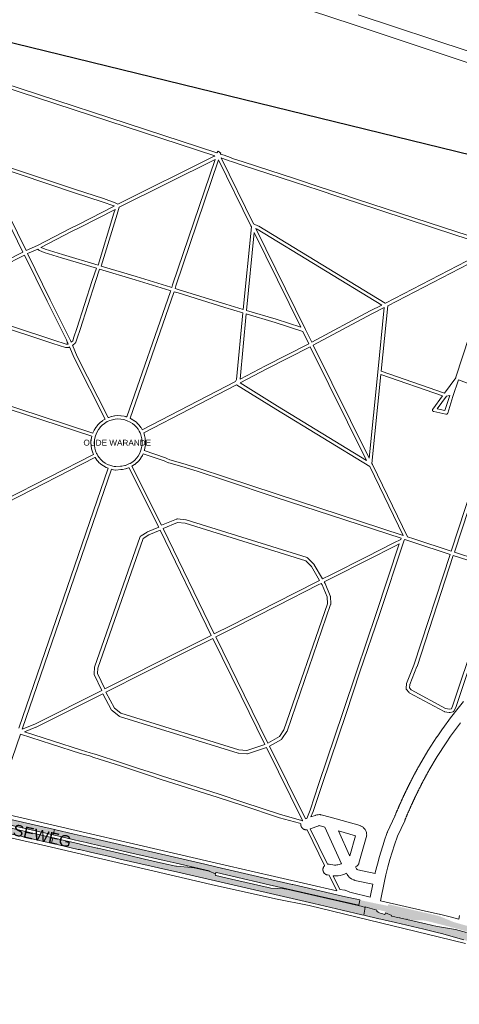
# Paper-space layout 'Layout1' of a CAD drawing. Header units: metres. Extents: x 123097 to 144122, y 392739 to 407589.
# Tile 216 of 510: x 130306 to 130832, y 396594 to 397772. Entities that reach past the tile are written whole.
import ezdxf
from ezdxf.enums import TextEntityAlignment as Align

# ---------------------------------------------------------------- set-up
doc = ezdxf.new("R2010")
doc.units = ezdxf.units.M
doc.header["$MEASUREMENT"] = 0
for name, color, linetype, lineweight in [('gs-anno-wegen algemeen tekst', 7, 'Continuous', 0), ('gs-knt-hoofdweg', 7, 'Continuous', 0), ('gs-knt-paden', 7, 'Continuous', 0), ('gs-knt-spoorlijn', 7, 'Continuous', 30), ('gs-knt-wegen algemeen', 7, 'Continuous', 0), ('ir-ARC-asfalt-hoofdwegen-te inspecteren', 5, 'Continuous', 0)]:
    doc.layers.add(name, color=color, linetype=linetype, lineweight=lineweight)
doc.styles.add('Style-Arial', font='arial.ttf')

psp = doc.layouts.get("Layout1")

# ---------------------------------------------------------------- hatches: boundary and pattern name
at = {"layer": 'ir-ARC-asfalt-hoofdwegen-te inspecteren', "linetype": 'Continuous', "lineweight": 13}
for points in [[(129923.883, 396900.225), (129922.609, 396893.788), (129991.444, 396877.957), (130084.349, 396856.591), (130092.051, 396854.82), (130092.671, 396854.391), (130092.819, 396853.651), (130092.63, 396852.92), (130100.027, 396849.63), (130100.083, 396849.885), (130121.086, 396845.123), (130122.581, 396844.923), (130139.358, 396843.884), (130140.62, 396843.711), (130190.711, 396832.082), (130266.202, 396814.72), (130269.883, 396813.874), (130272.17, 396813.348), (130346.336, 396796.281), (130347.819, 396802.643), (130275.917, 396819.179), (130269.053, 396820.758), (130266.959, 396821.24), (129992.982, 396884.316), (129976.573, 396888.094)], [(130000, 396865.64), (130090.423, 396844.781), (130105.549, 396841.288), (130122.369, 396837.404), (130147.499, 396831.611), (130193.51, 396821.041), (130215.666, 396815.945), (130263.287, 396804.993), (130268.04, 396803.9), (130269.719, 396803.513), (130329.399, 396789.788), (130336.502, 396788.154), (130344.037, 396786.421), (130345.545, 396792.878), (130271.546, 396809.909), (130269.036, 396810.468), (130139.745, 396840.231), (130099.98, 396849.42), (130100.027, 396849.63), (130092.63, 396852.92), (130092.431, 396852.15), (130091.984, 396851.516), (130091.214, 396851.418), (130072.555, 396855.712), (130000, 396872.407), (129921.932, 396890.371), (129920.65, 396883.877)], [(130712.919, 396718.438), (130712.988, 396718.606), (130692.176, 396723.2), (130632.915, 396736.885), (130632.171, 396737.057), (130602.423, 396743.927), (130557.69, 396754.257), (130542.236, 396757.826), (130527.44, 396761.235), (130389.139, 396793.135), (130371.319, 396797.238), (130347.819, 396802.643), (130346.336, 396796.281), (130371.089, 396790.585), (130377.908, 396789.016), (130380.375, 396788.438), (130387.306, 396786.84), (130391.833, 396785.796), (130399.37, 396784.058), (130400.478, 396783.803), (130407.847, 396782.104), (130436.774, 396775.435), (130456.268, 396770.94), (130479.082, 396765.701), (130493.46, 396762.4), (130532.841, 396753.295), (130532.788, 396753.04), (130540.242, 396749.79), (130540.41, 396750.529), (130540.844, 396751.147), (130541.588, 396751.273), (130560.274, 396746.968), (130604.349, 396736.814), (130711.61, 396712.116)], [(130345.545, 396792.878), (130344.037, 396786.421), (130375.89, 396779.095), (130377.605, 396778.7), (130390.677, 396775.695), (130415.43, 396770.003), (130426.342, 396767.494), (130451.039, 396761.816), (130467.093, 396758.124), (130472.15, 396756.962), (130495.278, 396751.635), (130631.886, 396720.183), (130657.79, 396714.214), (130692, 396706.318), (130715.39, 396700.919), (130717.732, 396700.369), (130719.406, 396709.802), (130718.31, 396710.05), (130716.242, 396710.54), (130627.336, 396730.983), (130622.387, 396731.655), (130606.425, 396732.835), (130603.533, 396733.385), (130559.42, 396743.566), (130540.837, 396747.855), (130540.192, 396748.285), (130540.073, 396749.051), (130540.242, 396749.79), (130532.788, 396753.04), (130532.735, 396752.784), (130513.178, 396757.288), (130511.683, 396757.527), (130493.7, 396758.834), (130492.709, 396758.993), (130478.307, 396762.272), (130455.489, 396767.517), (130436.052, 396772.004), (130399.689, 396780.399), (130398.61, 396780.648), (130379.614, 396785.033), (130377.093, 396785.617)], [(130735.905, 396696.105), (130737.995, 396695.614), (130755.783, 396691.487), (130789.498, 396683.674), (130804.038, 396680.121), (130812.222, 396677.922), (130824.831, 396674.426), (130837.409, 396670.732), (130850.276, 396666.495), (130864.799, 396661.406), (130877.104, 396656.919), (130889.805, 396652.114), (130902.066, 396647.098), (130914.471, 396641.887), (130923.459, 396637.931), (130924.477, 396637.384), (130997.84, 396598.45), (131002.401, 396595.678), (131005.677, 396593.687), (131012.235, 396599.469), (131010.495, 396601.916), (131009.371, 396603.819), (131009.198, 396604.779), (131009.643, 396605.647), (131010.523, 396606.067), (131011.478, 396605.867), (130996.031, 396616.654), (130995.52, 396615.821), (130994.604, 396615.481), (130992.422, 396615.625), (130990.267, 396615.999), (130988.415, 396616.51), (130986.654, 396617.279), (130983.675, 396618.801), (130968.911, 396626.85), (130964.649, 396629.046), (130958.02, 396632.461), (130946.792, 396638.068), (130935.622, 396643.322), (130924.585, 396648.372), (130912.563, 396653.598), (130900.523, 396658.653), (130897.74, 396659.769), (130888.438, 396663.352), (130879.044, 396666.744), (130869.288, 396670.189), (130859.84, 396673.446), (130850.365, 396676.56), (130846.557, 396677.705), (130840.776, 396679.444), (130827.255, 396683.167), (130808.184, 396686.294), (130805.697, 396686.851), (130791.82, 396690.015), (130769.398, 396695.155), (130769.505, 396695.636), (130769.407, 396695.658), (130769.3, 396695.177), (130760.51, 396697.148), (130760.612, 396697.634), (130760.514, 396697.656), (130760.412, 396697.171), (130750.979, 396699.302), (130751.107, 396699.802), (130743.593, 396703.007), (130743.3, 396701.728), (130743.055, 396701.409), (130742.664, 396701.317), (130740.699, 396701.782), (130738.519, 396702.466), (130736.583, 396703.173), (130734.871, 396704.056), (130733.388, 396705.286), (130733.199, 396705.713), (130733.232, 396706.179), (130719.504, 396710.292), (130719.406, 396709.802), (130717.732, 396700.369)]]:
    psp.add_hatch(color=5, dxfattribs=at).paths.add_polyline_path(points, flags=0)
h = psp.add_hatch(color=5, dxfattribs=at)
h.paths.add_polyline_path([(131016.479, 396602.944), (131013.167, 396604.845), (131011.478, 396605.867), (130996.031, 396616.654), (130995.919, 396617.625), (130995.231, 396618.319), (130988.849, 396621.601), (130982.981, 396624.619), (130968.636, 396631.685), (130966.412, 396632.733), (130954.157, 396638.505), (130941.363, 396644.181), (130927.548, 396650.084), (130913.639, 396655.749), (130896.666, 396662.257), (130880.734, 396667.944), (130878.644, 396668.654), (130856.988, 396675.868), (130846.942, 396678.958), (130835.854, 396682.224), (130826.18, 396684.927), (130816.498, 396687.513), (130806.476, 396690.074), (130792.671, 396693.46), (130789.689, 396693.984), (130779.333, 396694.213), (130774.378, 396694.643), (130769.505, 396695.636), (130769.407, 396695.658), (130760.612, 396697.634), (130760.514, 396697.656), (130751.107, 396699.802), (130743.593, 396703.007), (130743.845, 396704.107), (130743.785, 396704.513), (130743.449, 396704.75), (130738.746, 396705.815), (130736.738, 396706.288), (130734.403, 396706.81), (130733.691, 396706.729), (130733.232, 396706.179), (130719.504, 396710.292), (130718.411, 396710.557), (130716.351, 396711.024), (130711.61, 396712.116), (130712.919, 396718.438), (130731.452, 396714.47), (130731.557, 396714.449), (130746.632, 396711.447), (130746.944, 396713.396), (130806.546, 396699.583), (130808.707, 396698.921), (130824.409, 396692.4), (130826.327, 396691.772), (130842.382, 396687.192), (130852.533, 396684.206), (130868.652, 396679.068), (130885.282, 396673.486), (130898.296, 396668.801), (130911.225, 396663.85), (130916.374, 396661.817), (130922.551, 396659.378), (130935.229, 396654.231), (130949.65, 396647.908), (130956.651, 396644.688), (130971.638, 396637.595), (130986.013, 396630.531), (130987.595, 396629.729), (130996.179, 396625.379), (130998.055, 396624.834), (131000, 396624.651), (131002.111, 396624.869), (131004.134, 396625.512), (131011.221, 396628.594), (131015.678, 396630.393), (131020.207, 396632.001), (131031.672, 396623.751), (131031.278, 396623.735), (131029.27, 396622.539), (131027.744, 396620.768), (131026.859, 396618.604), (131026.706, 396616.272), (131026.721, 396616.17), (131026.851, 396615.301), (131027.096, 396614.384), (131027.908, 396612.889), (131028.082, 396612.635)])
h.paths.add_polyline_path([(131011.526, 396618.973), (131011.187, 396619.388), (131011.349, 396619.898), (131013.906, 396622.11), (131016.899, 396623.683), (131017.574, 396623.656), (131018.072, 396623.199), (131018.157, 396622.529), (131017.789, 396621.962), (131012.058, 396619.03)], flags=16)

# ---------------------------------------------------------------- linework, layer by layer
at = {"layer": 'gs-knt-hoofdweg', "color": 7, "linetype": 'Continuous', "flags": 128}
for points in [[(130839.511, 396666.502), (130808.234, 396673.973), (130808.201, 396673.981), (130652.304, 396711.912), (130612.285, 396719.772), (130612.072, 396719.817), (130535.255, 396737.087), (130535.187, 396737.103), (130337.562, 396783.357), (130163.364, 396822.949)], [(130275.623, 396824.327), (130546.707, 396761.465), (130685.614, 396729.481)], [(130737.903, 396717.44), (130791.485, 396705.094), (130808.037, 396701.512), (130808.185, 396701.478), (130820.877, 396698.479), (130821.109, 396698.421), (130831.607, 396695.606)]]:
    psp.add_lwpolyline(points, dxfattribs=at)
at = {"layer": 'gs-knt-paden', "color": 7, "linetype": 'Continuous', "flags": 128}
for points in [[(130274.29, 397601.252), (130372.881, 397568.326), (130406.206, 397557.65), (130406.265, 397557.63), (130420.109, 397552.721), (130420.196, 397552.688), (130420.282, 397552.651), (130420.366, 397552.61), (130423.586, 397550.931), (130538.685, 397608.427), (130538.77, 397608.467), (130538.857, 397608.503), (130538.945, 397608.535), (130539.035, 397608.563), (130539.126, 397608.586), (130539.618, 397608.701), (130220.781, 397712.911)], [(130425.245, 397547.266), (130422.749, 397538.866), (130422.743, 397538.849), (130403.659, 397476.748), (130445.296, 397464.348), (130445.308, 397464.345), (130486.949, 397451.649), (130486.999, 397451.633), (130487.049, 397451.615), (130488.081, 397451.24), (130488.987, 397454.317), (130489.011, 397454.393), (130539.765, 397604.473), (130425.245, 397547.266)], [(130492.831, 397453.14), (130491.909, 397450.009), (130496.723, 397448.665), (130496.781, 397448.648), (130552.75, 397431.159), (130573.614, 397425.008), (130583.202, 397523.883), (130582.603, 397525.103), (130543.845, 397603.99), (130492.833, 397453.147), (130492.832, 397453.143), (130492.831, 397453.14)], [(130547.203, 397606.273), (130585.901, 397527.506), (130591.86, 397524.686), (130591.923, 397524.655), (130591.984, 397524.621), (130592.045, 397524.586), (130743.439, 397432.446), (130743.711, 397432.585), (130872.993, 397499.458)], [(130871.299, 397499.971), (130827.656, 397513.936), (130827.642, 397513.94), (130709.08, 397552.87), (130686.807, 397560.154), (130686.801, 397560.156), (130664.397, 397567.568), (130634.956, 397577.408), (130572.086, 397597.749), (130572.071, 397597.754), (130559.375, 397601.976), (130559.283, 397602.009), (130556.776, 397602.98), (130549.297, 397605.608), (130547.203, 397606.273)], [(130257.273, 397601.071), (130230.116, 397520.69), (130220.441, 397492.052), (130205.283, 397443.876), (130204.482, 397440.207), (130310.031, 397493.658), (130257.273, 397601.071)], [(130261.777, 397601.02), (130313.658, 397495.393), (130327.228, 397501.508), (130367.127, 397522.158), (130367.156, 397522.173), (130376.383, 397526.76), (130419.188, 397548.69), (130418.633, 397548.98), (130404.95, 397553.831), (130371.643, 397564.502), (130371.619, 397564.51), (130273.03, 397597.435), (130261.777, 397601.02)], [(130357.12, 397490.607), (130399.806, 397477.895), (130418.898, 397540.021), (130420.302, 397544.744), (130378.205, 397523.177), (130378.184, 397523.166), (130368.96, 397518.58), (130331.482, 397499.183), (130331.701, 397498.966), (130336.732, 397497.122), (130357.113, 397490.608), (130357.117, 397490.608), (130357.12, 397490.607)], [(130588.748, 397521.711), (130647.991, 397401.129), (130647.998, 397401.115), (130655.406, 397385.727), (130725.443, 397423.266), (130725.479, 397423.284), (130739.233, 397430.301), (130590.045, 397521.097), (130588.748, 397521.711)], [(130577.541, 397423.851), (130612.971, 397413.406), (130613.037, 397413.385), (130642.266, 397403.665), (130586.575, 397517.017), (130577.541, 397423.851)], [(130366.709, 397387.72), (130367.614, 397385.906), (130369.535, 397387.536), (130370.984, 397391.771), (130374.52, 397402.321), (130392.803, 397459.705), (130392.816, 397459.746), (130397.798, 397474.299), (130355.95, 397486.761), (130355.912, 397486.772), (130335.468, 397493.305), (130335.388, 397493.333), (130329.907, 397495.342), (130329.818, 397495.377), (130329.731, 397495.416), (130329.646, 397495.46), (130329.562, 397495.507), (130329.482, 397495.558), (130329.403, 397495.613), (130329.328, 397495.672), (130329.255, 397495.734), (130329.186, 397495.8), (130327.671, 397497.298), (130315.433, 397491.784), (130342.553, 397436.702), (130365.646, 397390.296), (130365.677, 397390.231), (130365.705, 397390.164), (130366.706, 397387.726), (130366.707, 397387.723), (130366.709, 397387.72)], [(130364.195, 397383.754), (130363.077, 397385.995), (130363.046, 397386.061), (130363.017, 397386.129), (130362.014, 397388.57), (130338.952, 397434.915), (130338.949, 397434.922), (130311.806, 397490.051), (130204.662, 397435.792), (130205.228, 397435.038), (130346.913, 397388.107), (130361.734, 397383.579), (130363.667, 397383.49), (130364.195, 397383.754)], [(130875.669, 397496.317), (130746.521, 397429.513), (130738.703, 397351.165), (130814.232, 397324.908), (130827.676, 397343.249), (130827.951, 397344.084), (130843.914, 397392.546), (130843.923, 397392.571), (130874.589, 397481.617), (130876.359, 397495.006), (130875.669, 397496.317)], [(130412.598, 397295.928), (130415.98, 397296.979), (130416.053, 397297), (130416.126, 397297.018), (130416.2, 397297.034), (130419.682, 397297.697), (130419.757, 397297.709), (130419.832, 397297.719), (130419.907, 397297.726), (130423.441, 397297.992), (130423.516, 397297.997), (130423.592, 397297.998), (130423.667, 397297.997), (130427.21, 397297.865), (130427.286, 397297.86), (130427.361, 397297.853), (130427.436, 397297.843), (130430.94, 397297.312), (130431.005, 397297.301), (130431.07, 397297.288), (130431.134, 397297.273), (130433.106, 397296.772), (130433.193, 397296.748), (130433.278, 397296.72), (130434.334, 397296.348), (130486.691, 397446.52), (130486.943, 397447.377), (130485.726, 397447.819), (130444.142, 397460.497), (130401.653, 397473.15), (130396.627, 397458.464), (130378.346, 397401.086), (130378.337, 397401.057), (130374.794, 397390.487), (130374.79, 397390.475), (130373.159, 397385.711), (130373.125, 397385.619), (130373.086, 397385.529), (130373.043, 397385.44), (130372.996, 397385.354), (130372.945, 397385.271), (130372.89, 397385.189), (130372.83, 397385.111), (130372.768, 397385.036), (130372.701, 397384.964), (130372.631, 397384.895), (130372.558, 397384.83), (130369.481, 397382.218), (130369.406, 397382.157), (130369.362, 397382.125), (130374.883, 397368.667), (130411.907, 397295.64), (130412.59, 397295.926), (130412.593, 397295.927), (130412.598, 397295.928)], [(130565.625, 397341.107), (130573.222, 397420.933), (130551.598, 397427.308), (130551.567, 397427.317), (130495.612, 397444.801), (130490.773, 397446.152), (130490.533, 397445.337), (130490.503, 397445.243), (130438.062, 397294.83), (130439.97, 397293.931), (130440.045, 397293.894), (130440.119, 397293.854), (130440.19, 397293.811), (130443.17, 397291.922), (130443.234, 397291.88), (130443.295, 397291.836), (130443.355, 397291.789), (130446.102, 397289.575), (130446.16, 397289.526), (130446.217, 397289.475), (130446.271, 397289.422), (130448.75, 397286.912), (130448.802, 397286.857), (130448.853, 397286.8), (130448.901, 397286.742), (130451.081, 397283.967), (130451.133, 397283.897), (130451.182, 397283.825), (130451.228, 397283.751), (130452.626, 397281.397), (130452.659, 397281.338), (130452.691, 397281.278), (130452.72, 397281.217), (130452.781, 397281.087), (130564.248, 397338.84), (130565.623, 397341.102), (130565.625, 397341.107)], [(130274.36, 397316.121), (130393.616, 397277.075), (130393.623, 397277.095), (130393.651, 397277.165), (130393.681, 397277.233), (130395.174, 397280.477), (130395.207, 397280.545), (130395.242, 397280.611), (130395.279, 397280.675), (130397.124, 397283.733), (130397.16, 397283.79), (130397.198, 397283.847), (130397.238, 397283.902), (130399.051, 397286.314), (130399.093, 397286.368), (130399.137, 397286.42), (130399.5, 397286.84), (130399.537, 397286.881), (130399.574, 397286.921), (130402.052, 397289.492), (130402.105, 397289.545), (130402.16, 397289.596), (130402.217, 397289.645), (130404.967, 397291.923), (130405.027, 397291.971), (130405.089, 397292.017), (130405.153, 397292.06), (130405.218, 397292.101), (130408.27, 397293.924), (130371.261, 397366.921), (130371.226, 397366.993), (130371.194, 397367.067), (130365.852, 397380.088), (130364.995, 397379.66), (130364.911, 397379.62), (130364.825, 397379.584), (130364.737, 397379.553), (130364.649, 397379.525), (130364.559, 397379.502), (130364.468, 397379.482), (130364.376, 397379.467), (130364.283, 397379.457), (130364.19, 397379.45), (130364.097, 397379.448), (130364.004, 397379.45), (130361.296, 397379.575), (130361.213, 397379.581), (130361.129, 397379.59), (130361.046, 397379.602), (130360.964, 397379.618), (130360.882, 397379.638), (130360.802, 397379.661), (130345.716, 397384.27), (130345.671, 397384.284), (130203.367, 397431.42)], [(130734.547, 397349.991), (130742.263, 397427.334), (130727.324, 397419.713), (130657.17, 397382.112), (130724.122, 397246.988), (130734.546, 397349.984), (130734.546, 397349.988), (130734.547, 397349.991)], [(130644.745, 397398.604), (130611.802, 397409.56), (130577.15, 397419.775), (130569.716, 397341.674), (130599.993, 397357.361), (130600.003, 397357.366), (130651.843, 397383.861), (130644.745, 397398.604)], [(130720.54, 397245.165), (130653.608, 397380.248), (130601.838, 397353.789), (130569.729, 397337.153), (130614.674, 397309.102), (130721.006, 397244.309), (130720.543, 397245.158), (130720.541, 397245.162), (130720.54, 397245.165)], [(130876.827, 397323.497), (130831.102, 397340.834), (130824.296, 397320.939), (130818.084, 397300.983), (130818.053, 397300.891), (130818.018, 397300.802), (130817.979, 397300.714), (130817.935, 397300.628), (130817.888, 397300.545), (130817.836, 397300.463), (130817.781, 397300.384), (130817.722, 397300.308), (130817.659, 397300.235), (130817.593, 397300.165), (130817.524, 397300.099), (130817.451, 397300.035), (130817.376, 397299.976), (130817.298, 397299.919), (130817.217, 397299.867), (130817.134, 397299.819), (130817.048, 397299.774), (130816.961, 397299.734), (130816.871, 397299.698), (130816.78, 397299.667), (130816.688, 397299.639), (130816.595, 397299.616), (130816.5, 397299.598), (130816.405, 397299.584), (130816.309, 397299.575), (130816.213, 397299.571), (130816.117, 397299.571), (130816.02, 397299.575), (130815.925, 397299.584), (130815.829, 397299.598), (130815.735, 397299.617), (130801.483, 397302.739), (130801.388, 397302.762), (130801.295, 397302.789), (130801.203, 397302.822), (130801.113, 397302.858), (130801.024, 397302.899), (130800.938, 397302.944), (130800.854, 397302.994), (130800.772, 397303.047), (130800.693, 397303.104), (130800.617, 397303.165), (130800.544, 397303.23), (130800.475, 397303.298), (130800.408, 397303.369), (130800.346, 397303.444), (130800.286, 397303.521), (130800.231, 397303.601), (130800.18, 397303.684), (130800.132, 397303.769), (130800.089, 397303.857), (130800.051, 397303.946), (130800.016, 397304.037), (130799.986, 397304.13), (130799.961, 397304.224), (130799.94, 397304.319), (130799.924, 397304.415), (130799.912, 397304.512), (130799.905, 397304.609), (130799.903, 397304.707), (130799.906, 397304.804), (130799.913, 397304.901), (130799.925, 397304.998), (130799.942, 397305.094), (130799.963, 397305.189), (130799.989, 397305.283), (130800.019, 397305.375), (130800.054, 397305.466), (130800.093, 397305.556), (130800.137, 397305.643), (130800.184, 397305.728), (130800.236, 397305.81), (130800.292, 397305.89), (130811.746, 397321.517), (130738.29, 397347.053), (130727.533, 397240.761), (130728.144, 397239.646), (130728.161, 397239.615), (130728.19, 397239.557), (130770.198, 397152.912), (130777.751, 397150.444), (130777.757, 397150.442), (130822.251, 397135.766), (130872.878, 397290.207)], [(130612.552, 397305.688), (130565.581, 397335.003), (130454.417, 397277.407), (130455.384, 397274.494), (130455.407, 397274.421), (130455.426, 397274.347), (130455.443, 397274.273), (130456.161, 397270.839), (130456.176, 397270.764), (130456.187, 397270.689), (130456.195, 397270.613), (130456.518, 397267.121), (130456.524, 397267.045), (130456.527, 397266.968), (130456.526, 397266.892), (130456.449, 397263.386), (130456.445, 397263.295), (130456.437, 397263.203), (130456.425, 397263.113), (130455.464, 397257.099), (130455.447, 397257.008), (130455.426, 397256.919), (130455.402, 397256.83), (130455.194, 397256.149), (130480.374, 397247.564), (130480.451, 397247.536), (130482.193, 397246.861), (130482.248, 397246.839), (130482.301, 397246.816), (130485.762, 397245.237), (130501.141, 397240.894), (130501.19, 397240.88), (130519.583, 397235.18), (130519.612, 397235.171), (130553.566, 397224.083), (130553.577, 397224.079), (130612.781, 397204.363), (130764.889, 397154.647), (130724.83, 397237.271), (130612.573, 397305.675), (130612.557, 397305.684), (130612.555, 397305.686), (130612.552, 397305.688)], [(130805.36, 397306.005), (130814.794, 397303.938), (130820.466, 397322.16), (130820.478, 397322.197), (130816.594, 397321.331), (130805.36, 397306.005)], [(130288.227, 397197.074), (130394.23, 397251.617), (130393.089, 397254.46), (130393.062, 397254.531), (130393.037, 397254.604), (130393.016, 397254.677), (130392.084, 397258.07), (130392.065, 397258.143), (130392.049, 397258.218), (130392.036, 397258.293), (130391.495, 397261.771), (130391.485, 397261.847), (130391.477, 397261.922), (130391.473, 397261.998), (130391.33, 397265.514), (130391.328, 397265.59), (130391.329, 397265.666), (130391.333, 397265.742), (130391.589, 397269.252), (130391.597, 397269.338), (130391.609, 397269.423), (130391.624, 397269.507), (130392.386, 397273.248), (130273.746, 397312.092)], [(130885.701, 397314.866), (130876.692, 397288.938), (130826.072, 397134.516), (130879.704, 397117.115)], [(130426.943, 397293.852), (130423.63, 397293.975), (130420.322, 397293.726), (130417.063, 397293.106), (130413.894, 397292.122), (130411.782, 397291.195), (130410.868, 397290.793), (130407.412, 397288.729), (130404.868, 397286.621), (130402.506, 397284.17), (130402.224, 397283.844), (130400.513, 397281.568), (130398.779, 397278.695), (130397.38, 397275.655), (130396.804, 397273.911), (130396.333, 397272.485), (130395.589, 397268.831), (130395.351, 397265.564), (130395.485, 397262.276), (130395.99, 397259.024), (130396.862, 397255.852), (130398.088, 397252.798), (130398.684, 397251.694), (130399.658, 397249.893), (130401.102, 397247.768), (130403.284, 397245.321), (130405.742, 397243.124), (130408.433, 397241.22), (130411.302, 397239.644), (130415.201, 397238.147), (130417.594, 397237.472), (130418.985, 397237.169), (130421.069, 397236.927), (130426.841, 397237.43), (130428.359, 397237.622), (130431.72, 397238.231), (130432.492, 397238.419), (130434.877, 397239.344), (130436.82, 397240.264), (130438.09, 397240.865), (130441.34, 397242.875), (130443.75, 397244.802), (130445.913, 397247.006), (130447.797, 397249.453), (130449.363, 397252.09), (130450.811, 397255.556), (130451.516, 397257.87), (130452.434, 397263.612), (130452.505, 397266.865), (130452.203, 397270.129), (130451.532, 397273.337), (130450.5, 397276.448), (130450.017, 397277.491), (130449.116, 397279.433), (130447.838, 397281.586), (130445.81, 397284.169), (130443.491, 397286.516), (130440.921, 397288.587), (130438.144, 397290.348), (130434.804, 397291.921), (130432.029, 397292.898), (130430.24, 397293.352), (130426.95, 397293.852), (130426.947, 397293.852), (130426.943, 397293.852)], [(130479.036, 397243.773), (130453.834, 397252.365), (130453.018, 397250.41), (130452.979, 397250.324), (130452.937, 397250.24), (130452.891, 397250.159), (130451.191, 397247.296), (130451.149, 397247.228), (130451.104, 397247.162), (130451.056, 397247.097), (130449.025, 397244.458), (130448.975, 397244.395), (130448.922, 397244.335), (130448.867, 397244.276), (130446.534, 397241.9), (130446.477, 397241.844), (130446.417, 397241.79), (130446.355, 397241.738), (130443.755, 397239.659), (130443.691, 397239.61), (130443.625, 397239.563), (130443.557, 397239.519), (130440.375, 397237.552), (130475.766, 397166.743), (130493.832, 397174.192), (130493.917, 397174.225), (130494.004, 397174.254), (130494.092, 397174.279), (130494.181, 397174.3), (130494.271, 397174.317), (130494.361, 397174.33), (130494.452, 397174.339), (130494.544, 397174.343), (130494.635, 397174.344), (130494.726, 397174.34), (130494.817, 397174.332), (130504.761, 397173.24), (130504.856, 397173.227), (130504.951, 397173.21), (130505.045, 397173.188), (130505.138, 397173.161), (130650.002, 397128.087), (130650.089, 397128.058), (130650.173, 397128.025), (130650.257, 397127.989), (130650.338, 397127.948), (130650.418, 397127.904), (130650.496, 397127.856), (130650.571, 397127.805), (130650.644, 397127.751), (130650.714, 397127.693), (130650.782, 397127.632), (130650.847, 397127.568), (130658.195, 397120.001), (130658.252, 397119.94), (130658.307, 397119.876), (130658.359, 397119.81), (130658.408, 397119.741), (130658.454, 397119.671), (130658.498, 397119.599), (130668.268, 397102.519), (130678.262, 397107.385), (130720.898, 397129.135), (130720.911, 397129.141), (130753.84, 397145.625), (130762.019, 397149.859), (130762.468, 397151.209), (130611.527, 397200.543), (130611.516, 397200.547), (130552.312, 397220.263), (130518.378, 397231.345), (130500.024, 397237.033), (130484.522, 397241.41), (130484.448, 397241.432), (130484.376, 397241.457), (130484.304, 397241.485), (130484.234, 397241.515), (130480.686, 397243.134), (130479.04, 397243.772), (130479.036, 397243.773)], [(130396.168, 397247.895), (130396.084, 397248.05), (130290.42, 397193.681)], [(130305.233, 396924.065), (130412.036, 397235.056), (130409.734, 397235.939), (130409.65, 397235.974), (130409.567, 397236.012), (130409.486, 397236.054), (130406.397, 397237.751), (130406.331, 397237.789), (130406.267, 397237.83), (130406.204, 397237.872), (130403.327, 397239.908), (130403.266, 397239.953), (130403.206, 397240.001), (130403.149, 397240.05), (130400.52, 397242.399), (130400.465, 397242.451), (130400.411, 397242.505), (130400.36, 397242.56), (130398.014, 397245.191), (130397.957, 397245.258), (130397.903, 397245.327), (130397.852, 397245.399), (130396.276, 397247.717), (130396.238, 397247.774), (130396.203, 397247.832), (130396.172, 397247.889), (130396.169, 397247.892), (130396.168, 397247.895)], [(130404.39, 396969.291), (130395.369, 396988.312), (130395.332, 396988.394), (130395.299, 396988.479), (130395.269, 396988.564), (130395.244, 396988.651), (130395.222, 396988.739), (130395.205, 396988.828), (130395.191, 396988.918), (130395.182, 396989.008), (130395.176, 396989.098), (130395.175, 396989.189), (130395.178, 396989.279), (130395.56, 396996.49), (130395.567, 396996.585), (130395.579, 396996.68), (130395.595, 396996.773), (130395.616, 396996.866), (130395.641, 396996.958), (130395.67, 396997.049), (130450.387, 397153.167), (130450.422, 397153.259), (130450.461, 397153.349), (130450.504, 397153.437), (130450.552, 397153.522), (130450.604, 397153.606), (130450.66, 397153.686), (130450.72, 397153.764), (130450.783, 397153.839), (130450.85, 397153.911), (130450.921, 397153.979), (130450.994, 397154.044), (130451.071, 397154.105), (130451.151, 397154.162), (130451.233, 397154.215), (130458.581, 397158.722), (130458.646, 397158.76), (130458.712, 397158.796), (130458.78, 397158.829), (130458.848, 397158.86), (130472.354, 397164.579), (130436.762, 397235.788), (130436.531, 397235.679), (130436.465, 397235.649), (130436.397, 397235.622), (130433.822, 397234.624), (130433.74, 397234.594), (130433.657, 397234.568), (130433.573, 397234.545), (130432.615, 397234.311), (130432.556, 397234.298), (130432.496, 397234.286), (130429.023, 397233.657), (130428.971, 397233.648), (130428.918, 397233.641), (130427.308, 397233.437), (130427.23, 397233.429), (130421.214, 397232.905), (130421.133, 397232.899), (130421.052, 397232.897), (130420.97, 397232.898), (130420.889, 397232.903), (130420.808, 397232.91), (130418.422, 397233.187), (130418.357, 397233.196), (130418.291, 397233.207), (130418.226, 397233.22), (130416.679, 397233.557), (130416.62, 397233.571), (130416.561, 397233.587), (130415.85, 397233.787), (130309.049, 396922.799), (130324.015, 396928.797), (130404.39, 396969.291)], [(130504.127, 397169.266), (130494.889, 397170.28), (130477.551, 397163.131), (130538.879, 397036.837), (130559.026, 397046.975), (130612.958, 397074.375), (130661.425, 397098.944), (130664.685, 397100.687), (130655.134, 397117.383), (130648.319, 397124.401), (130504.132, 397169.265), (130504.127, 397169.266)], [(130399.219, 396989.572), (130407.981, 396971.101), (130502.28, 397018.611), (130502.288, 397018.615), (130535.283, 397035.038), (130474.133, 397160.967), (130460.554, 397155.217), (130453.944, 397151.162), (130399.559, 396995.991), (130399.218, 396989.577), (130399.219, 396989.572)], [(130649.467, 396816.055), (130653.399, 396825.825), (130663.957, 396857.833), (130663.962, 396857.848), (130692.817, 396942.985), (130709.215, 396992.818), (130709.222, 396992.839), (130732.575, 397061.259), (130760.203, 397144.392), (130755.676, 397142.049), (130755.652, 397142.037), (130722.718, 397125.55), (130680.072, 397103.795), (130680.039, 397103.779), (130670.327, 397099.051), (130671.391, 397097.311), (130671.432, 397097.243), (130671.469, 397097.172), (130671.504, 397097.101), (130671.536, 397097.028), (130677.57, 397082.378), (130677.605, 397082.287), (130677.635, 397082.193), (130677.662, 397082.098), (130677.683, 397082.002), (130677.7, 397081.905), (130677.712, 397081.808), (130677.719, 397081.71), (130678.156, 397072.642), (130678.158, 397072.546), (130678.156, 397072.451), (130678.149, 397072.356), (130678.138, 397072.261), (130678.122, 397072.167), (130678.102, 397072.074), (130678.077, 397071.982), (130678.049, 397071.891), (130625.928, 396920.389), (130625.897, 396920.306), (130625.862, 396920.224), (130625.824, 396920.143), (130625.783, 396920.065), (130625.738, 396919.988), (130625.69, 396919.913), (130619.844, 396911.309), (130619.79, 396911.234), (130619.732, 396911.161), (130619.672, 396911.091), (130619.608, 396911.024), (130619.541, 396910.959), (130619.472, 396910.898), (130619.399, 396910.84), (130619.324, 396910.786), (130619.247, 396910.735), (130619.167, 396910.687), (130604.838, 396902.622), (130647.887, 396815.499)], [(130882.25, 397112.042), (130828.174, 396950.039), (130828.147, 396949.965), (130828.118, 396949.892), (130828.086, 396949.82), (130825.724, 396944.802), (130825.681, 396944.717), (130825.634, 396944.634), (130825.584, 396944.553), (130825.529, 396944.474), (130825.472, 396944.399), (130825.41, 396944.326), (130825.345, 396944.256), (130825.277, 396944.189), (130825.206, 396944.126), (130825.132, 396944.066), (130825.055, 396944.009), (130824.975, 396943.957), (130824.894, 396943.908), (130824.809, 396943.863), (130824.723, 396943.822), (130824.635, 396943.785), (130824.546, 396943.753), (130824.455, 396943.725), (130820.867, 396942.705), (130820.774, 396942.681), (130820.681, 396942.661), (130820.587, 396942.646), (130820.492, 396942.636), (130820.397, 396942.63), (130820.301, 396942.628), (130820.206, 396942.631), (130820.111, 396942.639), (130820.016, 396942.651), (130819.922, 396942.667), (130814.341, 396943.785), (130814.258, 396943.804), (130814.176, 396943.826), (130814.094, 396943.851), (130814.014, 396943.88), (130813.936, 396943.912), (130813.858, 396943.948), (130813.782, 396943.987), (130772.102, 396966.455), (130772.017, 396966.503), (130771.934, 396966.556), (130771.854, 396966.613), (130771.777, 396966.674), (130771.702, 396966.738), (130771.631, 396966.806), (130771.564, 396966.877), (130771.5, 396966.952), (130768.678, 396970.404), (130768.619, 396970.479), (130768.565, 396970.556), (130768.514, 396970.637), (130768.466, 396970.719), (130768.423, 396970.804), (130768.384, 396970.89), (130768.349, 396970.979), (130768.318, 396971.068), (130768.291, 396971.16), (130768.269, 396971.252), (130768.251, 396971.345), (130768.238, 396971.44), (130768.229, 396971.534), (130768.225, 396971.629), (130768.225, 396971.724), (130768.229, 396971.819), (130768.238, 396971.913), (130768.852, 396977.072), (130768.864, 396977.158), (130768.88, 396977.243), (130768.9, 396977.327), (130768.923, 396977.411), (130768.949, 396977.494), (130768.979, 396977.575), (130777.583, 396999.275), (130821, 397131.945), (130776.5, 397146.623), (130768.138, 397149.356), (130766.29, 397149.96), (130765.576, 397147.815), (130736.387, 397059.983), (130736.382, 397059.968), (130713.03, 396991.551), (130696.632, 396941.72), (130696.627, 396941.703), (130667.772, 396856.566), (130657.197, 396824.504), (130657.176, 396824.443), (130657.153, 396824.383), (130654.515, 396817.832)], [(130815.427, 396947.667), (130820.235, 396946.704), (130822.476, 396947.341), (130824.398, 396951.425), (130878.433, 397113.302), (130824.821, 397130.695), (130781.384, 396997.966), (130781.364, 396997.908), (130781.343, 396997.85), (130772.813, 396976.337), (130772.331, 396972.287), (130774.36, 396969.804), (130815.423, 396947.668), (130815.427, 396947.667)], [(130560.833, 397043.384), (130540.64, 397033.223), (130574.5, 396964.021), (130603.054, 396906.231), (130616.784, 396913.959), (130622.214, 396921.951), (130674.122, 397072.834), (130673.72, 397081.169), (130667.879, 397095.349), (130666.732, 397097.223), (130663.3, 397095.388), (130663.262, 397095.368), (130614.777, 397070.79), (130560.843, 397043.389), (130560.839, 397043.387), (130560.836, 397043.385), (130560.833, 397043.384)], [(130570.889, 396962.254), (130537.045, 397031.424), (130504.084, 397015.019), (130408.948, 396967.087), (130419.346, 396947.945), (130427.191, 396941.896), (130568.35, 396898.035), (130577.877, 396897.318), (130599.373, 396904.606), (130570.894, 396962.244), (130570.892, 396962.248), (130570.89, 396962.251), (130570.889, 396962.254)], [(130644.338, 396813.608), (130601.17, 396900.97), (130578.779, 396893.379), (130578.694, 396893.352), (130578.607, 396893.329), (130578.519, 396893.31), (130578.431, 396893.295), (130578.342, 396893.284), (130578.252, 396893.277), (130578.162, 396893.273), (130578.073, 396893.274), (130577.983, 396893.279), (130567.821, 396894.044), (130567.731, 396894.053), (130567.641, 396894.066), (130567.551, 396894.083), (130567.463, 396894.104), (130567.376, 396894.129), (130425.653, 396938.165), (130425.569, 396938.193), (130425.486, 396938.225), (130425.404, 396938.261), (130425.324, 396938.3), (130425.245, 396938.343), (130425.169, 396938.389), (130425.095, 396938.439), (130425.023, 396938.492), (130416.555, 396945.02), (130416.482, 396945.079), (130416.413, 396945.14), (130416.346, 396945.205), (130416.283, 396945.273), (130416.222, 396945.344), (130416.165, 396945.417), (130416.112, 396945.494), (130416.062, 396945.572), (130416.016, 396945.653), (130405.357, 396965.277), (130325.747, 396925.168), (130325.67, 396925.131), (130325.591, 396925.097), (130311.677, 396919.521), (130345.242, 396908.882), (130345.26, 396908.876), (130379.907, 396897.545), (130390.507, 396894.663), (130390.567, 396894.645), (130396.151, 396892.939), (130396.184, 396892.929), (130427.849, 396882.664), (130450.515, 396875.191), (130450.519, 396875.191), (130450.522, 396875.189), (130465.116, 396870.513), (130465.145, 396870.504), (130475.54, 396866.998), (130544.63, 396845.087), (130544.659, 396845.077), (130573.072, 396835.585), (130618.027, 396820.726), (130642.145, 396814.136), (130642.219, 396814.114), (130642.292, 396814.09), (130642.364, 396814.062), (130642.435, 396814.032), (130644.05, 396813.31)], [(130642.409, 396809.64), (130640.936, 396810.299), (130616.916, 396816.862), (130616.866, 396816.877), (130616.815, 396816.892), (130571.807, 396831.77), (130571.801, 396831.772), (130543.4, 396841.26), (130474.307, 396863.172), (130474.273, 396863.183), (130463.875, 396866.69), (130449.285, 396871.365), (130449.269, 396871.37), (130426.604, 396878.841), (130394.96, 396889.1), (130389.423, 396890.792), (130378.804, 396893.679), (130378.755, 396893.693), (130378.706, 396893.709), (130344.019, 396905.053), (130306.992, 396916.789), (130292.015, 396872.681), (130275.691, 396824.607), (130275.623, 396824.327)], [(130670.827, 396759.56), (130649.8, 396802.503)], [(130653.673, 396803.733), (130674.436, 396761.329)], [(130685.614, 396729.481), (130676.435, 396748.135)], [(130681.277, 396747.4), (130689.247, 396731.203), (130694.884, 396730.382), (130694.978, 396730.366), (130695.072, 396730.345), (130695.165, 396730.32), (130695.256, 396730.291), (130695.346, 396730.257), (130695.434, 396730.219), (130700.848, 396727.728), (130702.514, 396727.312), (130725.515, 396721.872)]]:
    psp.add_lwpolyline(points, dxfattribs=at)
psp.add_lwpolyline([(130221.938, 397716.762), (130541.806, 397612.215), (130543.575, 397614.527, -0.37490412), (130543.588, 397614.529), (130546.766, 397612.099, -0.38465916), (130546.768, 397612.085), (130545.871, 397610.913), (130550.542, 397609.431), (130550.6, 397609.411), (130558.139, 397606.762), (130558.199, 397606.74), (130560.69, 397605.775), (130573.332, 397601.571), (130636.203, 397581.229), (130636.221, 397581.223), (130665.668, 397571.381), (130688.06, 397563.973), (130710.332, 397556.69), (130828.889, 397517.762), (130872.508, 397503.804)], format="xyb", dxfattribs=at)
at = {"layer": 'gs-knt-spoorlijn', "color": 7, "linetype": 'Continuous', "flags": 128}
psp.add_lwpolyline([(126023.424, 398789.468), (133158.298, 397044.421)], dxfattribs=at)
at = {"layer": 'gs-knt-wegen algemeen', "color": 7, "linetype": 'Continuous', "flags": 128}
for points in [[(130841.59, 397720.643), (130705.105, 397765.727), (130373.218, 397875.148), (130369.45, 397876.173), (130362.329, 397877.668), (130360.07, 397877.944), (130355.749, 397878.073), (130355.468, 397878.087), (130355.187, 397878.114), (130354.908, 397878.153), (130349.618, 397879.006), (130349.306, 397879.064), (130348.997, 397879.138), (130342.076, 397880.961), (130341.772, 397881.049), (130341.472, 397881.152), (130330.709, 397885.14), (130318.703, 397889.076), (130310.352, 397891.813), (130301.698, 397894.439)], [(130711.157, 397777.44), (130843.742, 397733.644)], [(130731.21, 396750.108), (130731.43, 396751.196), (130731.497, 396751.494), (130733.968, 396761.335), (130734.005, 396761.475), (130736.49, 396770.513), (130736.548, 396770.712), (130742.092, 396788.619), (130742.167, 396788.847), (130745.873, 396799.421), (130745.986, 396799.719), (130746.113, 396800.011), (130754.791, 396818.691), (130754.993, 396819.181), (130755.195, 396819.672), (130755.397, 396820.162), (130755.598, 396820.647), (130755.801, 396821.137), (130756.005, 396821.627), (130756.21, 396822.116), (130756.412, 396822.6), (130756.618, 396823.089), (130756.823, 396823.578), (130757.029, 396824.067), (130757.234, 396824.551), (130757.441, 396825.039), (130757.648, 396825.527), (130757.857, 396826.015), (130758.063, 396826.498), (130758.272, 396826.985), (130758.481, 396827.473), (130758.691, 396827.96), (130758.899, 396828.442), (130759.11, 396828.929), (130759.321, 396829.415), (130759.533, 396829.902), (130759.743, 396830.383), (130759.955, 396830.869), (130760.168, 396831.355), (130760.382, 396831.84), (130760.594, 396832.32), (130760.808, 396832.806), (130761.023, 396833.291), (130761.238, 396833.775), (130761.452, 396834.255), (130761.668, 396834.739), (130761.885, 396835.223), (130762.102, 396835.707), (130762.317, 396836.186), (130762.535, 396836.67), (130762.754, 396837.153), (130762.973, 396837.636), (130763.19, 396838.114), (130763.41, 396838.597), (130763.63, 396839.079), (130763.851, 396839.562), (130764.07, 396840.039), (130764.292, 396840.521), (130764.514, 396841.002), (130764.736, 396841.484), (130764.957, 396841.96), (130765.181, 396842.441), (130765.405, 396842.922), (130765.629, 396843.403), (130765.851, 396843.878), (130766.077, 396844.358), (130766.303, 396844.838), (130766.529, 396845.318), (130766.753, 396845.792), (130766.98, 396846.272), (130767.208, 396846.751), (130767.436, 396847.23), (130767.662, 396847.704), (130767.891, 396848.182), (130768.12, 396848.661), (130768.35, 396849.139), (130768.578, 396849.611), (130768.809, 396850.089), (130769.04, 396850.566), (130769.272, 396851.044), (130769.501, 396851.516), (130769.734, 396851.992), (130769.967, 396852.469), (130770.2, 396852.945), (130770.432, 396853.416), (130770.666, 396853.892), (130770.901, 396854.368), (130771.136, 396854.844), (130771.369, 396855.314), (130771.605, 396855.789), (130771.842, 396856.264), (130772.079, 396856.738), (130772.314, 396857.207), (130772.552, 396857.682), (130772.79, 396858.155), (130773.029, 396858.629), (130773.266, 396859.098), (130773.505, 396859.571), (130773.745, 396860.044), (130773.986, 396860.517), (130774.225, 396860.984), (130774.466, 396861.456), (130774.708, 396861.929), (130774.95, 396862.4), (130775.191, 396862.867), (130775.434, 396863.338), (130775.678, 396863.81), (130775.922, 396864.281), (130776.164, 396864.746), (130776.409, 396865.217), (130776.654, 396865.687), (130776.9, 396866.157), (130777.144, 396866.622), (130777.391, 396867.091), (130777.638, 396867.561), (130777.886, 396868.03), (130778.131, 396868.494), (130778.38, 396868.962), (130778.629, 396869.431), (130778.878, 396869.899), (130779.125, 396870.362), (130779.376, 396870.83), (130779.626, 396871.297), (130779.878, 396871.764), (130780.127, 396872.226), (130780.379, 396872.693), (130780.631, 396873.16), (130780.884, 396873.626), (130781.135, 396874.087), (130781.389, 396874.553), (130781.643, 396875.018), (130781.898, 396875.484), (130782.15, 396875.944), (130782.406, 396876.409), (130782.662, 396876.873), (130782.918, 396877.338), (130783.173, 396877.797), (130783.43, 396878.261), (130783.688, 396878.724), (130783.946, 396879.188), (130784.202, 396879.646), (130784.28, 396879.783), (130794.355, 396896.821), (130794.494, 396897.044), (130805.249, 396913.661), (130805.358, 396913.825), (130810.986, 396921.967), (130811.1, 396922.128), (130822.842, 396938.063), (130822.97, 396938.231), (130830.682, 396948.016), (130830.774, 396948.13), (130837.129, 396955.83)], [(130833.261, 396930.254), (130821.64, 396914.484), (130816.126, 396906.504), (130805.496, 396890.08), (130795.528, 396873.224), (130795.275, 396872.771), (130795.023, 396872.318), (130794.771, 396871.864), (130794.522, 396871.415), (130794.271, 396870.961), (130794.02, 396870.507), (130793.77, 396870.053), (130793.522, 396869.603), (130793.273, 396869.148), (130793.024, 396868.694), (130792.775, 396868.238), (130792.53, 396867.788), (130792.282, 396867.332), (130792.035, 396866.876), (130791.788, 396866.42), (130791.544, 396865.968), (130791.298, 396865.511), (130791.053, 396865.054), (130790.808, 396864.597), (130790.565, 396864.145), (130790.321, 396863.687), (130790.077, 396863.229), (130789.834, 396862.771), (130789.594, 396862.318), (130789.351, 396861.859), (130789.109, 396861.401), (130788.867, 396860.942), (130788.628, 396860.487), (130788.388, 396860.028), (130788.147, 396859.568), (130787.907, 396859.108), (130787.67, 396858.653), (130787.431, 396858.193), (130787.193, 396857.732), (130786.954, 396857.271), (130786.719, 396856.815), (130786.482, 396856.354), (130786.245, 396855.893), (130786.008, 396855.431), (130785.775, 396854.974), (130785.539, 396854.512), (130785.304, 396854.049), (130785.069, 396853.587), (130784.838, 396853.129), (130784.604, 396852.666), (130784.37, 396852.203), (130784.137, 396851.739), (130783.907, 396851.281), (130783.675, 396850.817), (130783.443, 396850.353), (130783.212, 396849.888), (130782.984, 396849.429), (130782.753, 396848.964), (130782.524, 396848.499), (130782.294, 396848.034), (130782.067, 396847.573), (130781.839, 396847.108), (130781.611, 396846.642), (130781.383, 396846.176), (130781.158, 396845.715), (130780.931, 396845.248), (130780.705, 396844.781), (130780.479, 396844.314), (130780.256, 396843.852), (130780.031, 396843.385), (130779.806, 396842.917), (130779.582, 396842.45), (130779.36, 396841.987), (130779.137, 396841.518), (130778.914, 396841.05), (130778.692, 396840.582), (130778.472, 396840.118), (130778.25, 396839.649), (130778.029, 396839.179), (130777.809, 396838.71), (130777.591, 396838.245), (130777.371, 396837.775), (130777.152, 396837.305), (130776.933, 396836.835), (130776.717, 396836.37), (130776.498, 396835.899), (130776.281, 396835.428), (130776.064, 396834.957), (130775.849, 396834.491), (130775.633, 396834.019), (130775.417, 396833.548), (130775.202, 396833.076), (130774.989, 396832.609), (130774.775, 396832.136), (130774.561, 396831.664), (130774.347, 396831.191), (130774.136, 396830.723), (130773.924, 396830.25), (130773.712, 396829.777), (130773.5, 396829.303), (130773.291, 396828.835), (130773.08, 396828.361), (130772.869, 396827.887), (130772.659, 396827.412), (130772.452, 396826.943), (130772.243, 396826.468), (130772.034, 396825.993), (130771.826, 396825.518), (130771.62, 396825.048), (130771.413, 396824.572), (130771.206, 396824.097), (130771, 396823.621), (130770.796, 396823.15), (130770.59, 396822.674), (130770.385, 396822.197), (130770.181, 396821.721), (130769.979, 396821.249), (130769.775, 396820.772), (130769.572, 396820.294), (130769.369, 396819.817), (130769.169, 396819.345), (130768.967, 396818.867), (130768.765, 396818.389), (130768.564, 396817.911), (130768.366, 396817.437), (130768.166, 396816.959), (130767.966, 396816.48), (130767.767, 396816.001), (130767.57, 396815.527), (130767.372, 396815.048), (130767.174, 396814.568), (130766.976, 396814.089), (130766.782, 396813.614), (130766.662, 396813.34), (130758.055, 396794.814), (130754.494, 396784.654), (130749.016, 396766.961), (130746.578, 396758.093), (130744.162, 396748.472), (130742.67, 396741.07), (130737.903, 396717.44)], [(130644.05, 396813.31), (130644.081, 396813.345), (130644.303, 396813.575), (130644.338, 396813.608)], [(130647.887, 396815.499), (130649.467, 396816.055)], [(130654.515, 396817.832), (130659.757, 396819.677), (130659.935, 396819.737), (130660.115, 396819.791), (130661.725, 396820.255), (130662.025, 396820.334), (130662.328, 396820.399), (130662.635, 396820.448), (130662.943, 396820.484), (130663.252, 396820.504), (130664.925, 396820.575), (130665.211, 396820.581), (130665.497, 396820.574), (130665.782, 396820.555), (130666.066, 396820.523), (130666.348, 396820.479), (130666.629, 396820.422), (130666.906, 396820.354), (130677.631, 396817.443), (130677.69, 396817.426)], [(130677.69, 396817.426), (130713.193, 396807.429), (130713.464, 396807.347), (130713.731, 396807.252), (130714.656, 396806.855), (130715.543, 396806.379), (130716.385, 396805.827), (130717.175, 396805.204), (130717.908, 396804.514), (130718.578, 396803.763), (130719.179, 396802.956), (130719.708, 396802.099), (130720.16, 396801.2), (130720.532, 396800.264), (130720.82, 396799.3), (130721.024, 396798.314), (130721.14, 396797.314), (130721.168, 396796.308), (130721.109, 396795.303), (130720.962, 396794.308), (130720.728, 396793.328), (130711.971, 396762.658), (130711.882, 396762.371), (130711.78, 396762.089), (130711.665, 396761.812), (130711.537, 396761.541), (130711.398, 396761.276), (130711.246, 396761.018), (130711.082, 396760.766), (130710.907, 396760.523), (130710.721, 396760.288), (130710.524, 396760.062), (130710.317, 396759.845), (130710.101, 396759.638), (130709.875, 396759.441), (130709.64, 396759.254), (130709.397, 396759.079), (130707.816, 396757.993), (130709.057, 396755.607), (130709.393, 396755.242), (130709.974, 396754.82), (130710.571, 396754.548), (130731.21, 396750.108)], [(130649.8, 396802.503), (130649.486, 396802.466), (130649.168, 396802.444), (130648.848, 396802.438), (130648.529, 396802.448), (130648.21, 396802.473), (130647.893, 396802.514), (130647.579, 396802.57), (130647.267, 396802.641), (130646.96, 396802.728), (130646.657, 396802.83), (130646.36, 396802.947), (130646.068, 396803.078), (130645.783, 396803.223), (130645.506, 396803.382), (130645.237, 396803.554), (130644.977, 396803.739), (130644.726, 396803.937), (130644.485, 396804.147), (130644.255, 396804.369), (130644.036, 396804.601), (130643.828, 396804.844), (130643.633, 396805.097), (130643.45, 396805.359), (130643.281, 396805.63), (130643.125, 396805.909), (130642.983, 396806.195), (130642.855, 396806.488), (130642.741, 396806.787), (130642.643, 396807.091), (130642.559, 396807.399), (130642.491, 396807.711), (130642.438, 396808.026), (130642.4, 396808.344), (130642.378, 396808.662), (130642.372, 396808.982), (130642.382, 396809.301), (130642.407, 396809.62), (130642.409, 396809.64)], [(130674.436, 396761.329), (130674.74, 396761.365), (130675.059, 396761.387), (130675.378, 396761.394), (130675.698, 396761.385), (130676.016, 396761.36), (130676.333, 396761.32), (130682.856, 396760.327), (130684.177, 396760.309), (130685.495, 396760.405), (130686.8, 396760.617), (130688.081, 396760.941), (130689.329, 396761.376), (130690.533, 396761.918), (130690.95, 396762.205), (130689.097, 396765.767), (130689.011, 396765.94), (130688.93, 396766.114), (130671.242, 396805.686), (130664.519, 396807.511), (130663.902, 396807.333), (130653.673, 396803.733)], [(130700.738, 396771.604), (130700.897, 396771.297), (130707.787, 396795.425), (130687.542, 396801.126), (130700.738, 396771.604)], [(130676.435, 396748.135), (130674.375, 396748.448), (130674.06, 396748.504), (130673.749, 396748.575), (130673.441, 396748.661), (130673.138, 396748.763), (130672.84, 396748.879), (130672.549, 396749.009), (130672.264, 396749.154), (130671.986, 396749.313), (130671.717, 396749.485), (130671.457, 396749.67), (130671.205, 396749.867), (130670.964, 396750.077), (130670.734, 396750.298), (130670.514, 396750.53), (130670.306, 396750.773), (130670.111, 396751.025), (130669.928, 396751.287), (130669.758, 396751.558), (130669.601, 396751.837), (130669.459, 396752.123), (130669.33, 396752.415), (130669.216, 396752.714), (130669.117, 396753.018), (130669.033, 396753.326), (130668.964, 396753.638), (130668.911, 396753.953), (130668.873, 396754.27), (130668.851, 396754.589), (130668.844, 396754.908), (130668.853, 396755.228), (130668.878, 396755.546), (130668.918, 396755.863), (130668.974, 396756.178), (130669.045, 396756.489), (130669.131, 396756.797), (130669.233, 396757.1), (130669.349, 396757.398), (130669.479, 396757.689), (130669.624, 396757.974), (130669.783, 396758.252), (130669.955, 396758.521), (130670.14, 396758.781), (130670.337, 396759.033), (130670.547, 396759.274), (130670.768, 396759.504), (130670.827, 396759.56)], [(130728.636, 396737.344), (130707.141, 396741.968), (130706.867, 396742.033), (130706.595, 396742.11), (130706.327, 396742.199), (130706.064, 396742.299), (130705.805, 396742.411), (130703.973, 396743.248), (130703.739, 396743.36), (130703.51, 396743.482), (130703.287, 396743.612), (130703.068, 396743.751), (130702.856, 396743.899), (130701.225, 396745.082), (130701.019, 396745.238), (130700.819, 396745.402), (130700.626, 396745.573), (130700.44, 396745.752), (130700.262, 396745.938), (130698.896, 396747.419), (130698.706, 396747.634), (130698.525, 396747.859), (130698.355, 396748.091), (130698.194, 396748.33), (130698.045, 396748.576), (130697.906, 396748.828), (130696.985, 396750.6), (130696.945, 396750.577), (130694.563, 396749.45), (130692.087, 396748.551), (130689.537, 396747.887), (130686.936, 396747.465), (130684.308, 396747.288), (130681.674, 396747.357), (130681.422, 396747.381), (130681.277, 396747.4)], [(130725.515, 396721.872), (130728.636, 396737.344)]]:
    psp.add_lwpolyline(points, dxfattribs=at)
psp.add_lwpolyline([(130831.607, 396695.606), (130832.349, 396699.77, -0.3861742)], format="xyb", dxfattribs=at)
at = {"layer": 'ir-ARC-asfalt-hoofdwegen-te inspecteren', "color": 5, "linetype": 'Continuous', "lineweight": 13, "flags": 128}
for points in [[(130272.17, 396813.348), (130346.336, 396796.281), (130347.819, 396802.643), (130275.917, 396819.179)], [(130269.719, 396803.513), (130329.399, 396789.788), (130336.502, 396788.154), (130344.037, 396786.421), (130345.545, 396792.878), (130271.546, 396809.909)], [(130840.776, 396679.444), (130827.255, 396683.167), (130808.184, 396686.294), (130805.697, 396686.851), (130791.82, 396690.015), (130769.398, 396695.155), (130769.505, 396695.636), (130769.407, 396695.658), (130769.3, 396695.177), (130760.51, 396697.148), (130760.612, 396697.634), (130760.514, 396697.656), (130760.412, 396697.171), (130750.979, 396699.302), (130751.107, 396699.802), (130743.593, 396703.007), (130743.3, 396701.728), (130743.055, 396701.409), (130742.664, 396701.317), (130740.699, 396701.782), (130738.519, 396702.466), (130736.583, 396703.173), (130734.871, 396704.056), (130733.388, 396705.286), (130733.199, 396705.713), (130733.232, 396706.179), (130719.504, 396710.292), (130719.406, 396709.802), (130717.732, 396700.369), (130735.905, 396696.105), (130737.995, 396695.614), (130755.783, 396691.487), (130789.498, 396683.674), (130804.038, 396680.121), (130812.222, 396677.922), (130824.831, 396674.426), (130837.409, 396670.732)]]:
    psp.add_lwpolyline(points, dxfattribs=at)
for points in [[(130712.919, 396718.438), (130712.988, 396718.606), (130692.176, 396723.2), (130632.915, 396736.885), (130632.171, 396737.057), (130602.423, 396743.927), (130557.69, 396754.257), (130542.236, 396757.826), (130527.44, 396761.235), (130389.139, 396793.135), (130371.319, 396797.238), (130347.819, 396802.643), (130346.336, 396796.281), (130371.089, 396790.585), (130377.908, 396789.016), (130380.375, 396788.438), (130387.306, 396786.84), (130391.833, 396785.796), (130399.37, 396784.058), (130400.478, 396783.803), (130407.847, 396782.104), (130436.774, 396775.435), (130456.268, 396770.94), (130479.082, 396765.701), (130493.46, 396762.4), (130532.841, 396753.295), (130532.788, 396753.04), (130540.242, 396749.79), (130540.41, 396750.529), (130540.844, 396751.147), (130541.588, 396751.273), (130560.274, 396746.968), (130604.349, 396736.814), (130711.61, 396712.116)], [(130345.545, 396792.878), (130344.037, 396786.421), (130375.89, 396779.095), (130377.605, 396778.7), (130390.677, 396775.695), (130415.43, 396770.003), (130426.342, 396767.494), (130451.039, 396761.816), (130467.093, 396758.124), (130472.15, 396756.962), (130495.278, 396751.635), (130631.886, 396720.183), (130657.79, 396714.214), (130692, 396706.318), (130715.39, 396700.919), (130717.732, 396700.369), (130719.406, 396709.802), (130718.31, 396710.05), (130716.242, 396710.54), (130627.336, 396730.983), (130622.387, 396731.655), (130606.425, 396732.835), (130603.533, 396733.385), (130559.42, 396743.566), (130540.837, 396747.855), (130540.192, 396748.285), (130540.073, 396749.051), (130540.242, 396749.79), (130532.788, 396753.04), (130532.735, 396752.784), (130513.178, 396757.288), (130511.683, 396757.527), (130493.7, 396758.834), (130492.709, 396758.993), (130478.307, 396762.272), (130455.489, 396767.517), (130436.052, 396772.004), (130399.689, 396780.399), (130398.61, 396780.648), (130379.614, 396785.033), (130377.093, 396785.617)]]:
    psp.add_lwpolyline(points, close=True, dxfattribs=at)

# ---------------------------------------------------------------- texts
at = {"layer": 'gs-anno-wegen algemeen tekst', "color": 7, "style": 'Style-Arial'}
for s, height, rotation, p in [('OUDE WARANDE', 7, 359.913233, (130422.806, 397265.578)), ('BREDASEWEG', 13.6, 347.7496, (130301.078, 396802.191))]:
    psp.add_text(s, height=height, rotation=rotation, dxfattribs=at).set_placement(p, align=Align.MIDDLE_CENTER)

doc.saveas('drawing.dxf')
